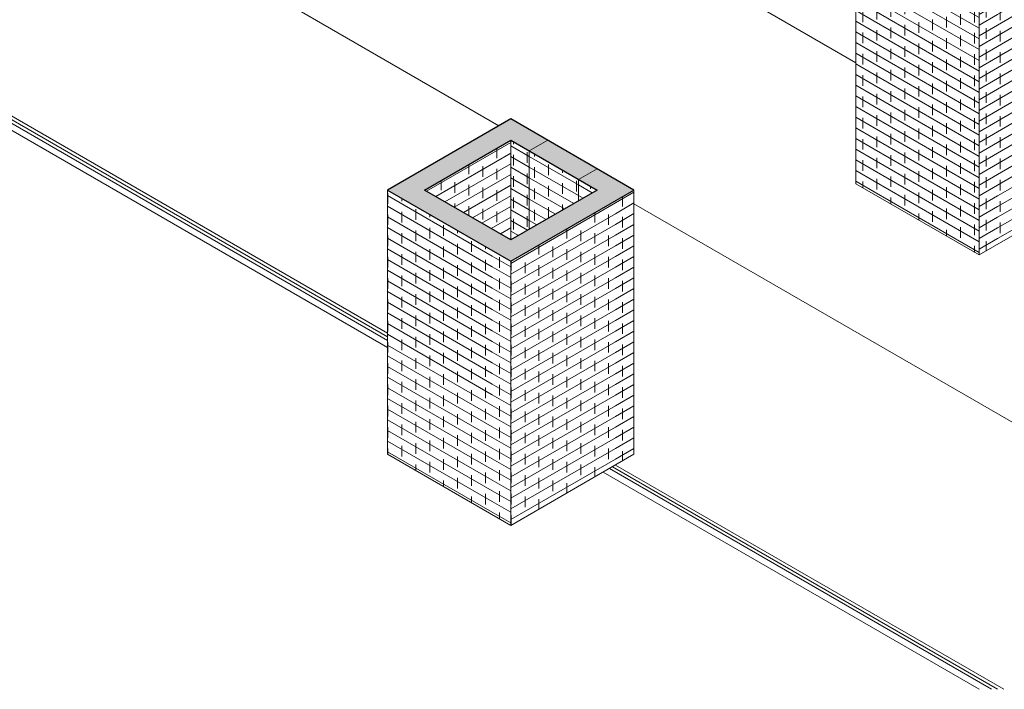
# Model space of a CAD drawing. Header units: metres. Extents: x -33 to 126, y -29 to 31.
# Tile 479 of 656: x 89.41 to 95.06, y -10.39 to -6.55. Entities that reach past the tile are written whole.
import ezdxf

# ---------------------------------------------------------------- set-up
doc = ezdxf.new("R2010")
doc.units = ezdxf.units.M
for name, color, linetype, lineweight in [('A-AREA', 32, 'Continuous', 9), ('A-FLOR', 192, 'Continuous', 18), ('A-WALL', 113, 'Continuous', 18), ('A-WALL-PATT', 111, 'Continuous', 35)]:
    doc.layers.add(name, color=color, linetype=linetype, lineweight=lineweight)
pattern_1 = [(330, (-33.592, -38.101), (-0.000346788, 0.061399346), []), (90, (-33.592, -38.101), (-0.08, 0.107), [0.061, -0.061])]
pattern_2 = [(30, (-32.885, -38.448), (0.000346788, 0.061399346), []), (90, (-32.885, -38.448), (-0.08, 0.015), [0.061, -0.061])]
pattern_3 = [(330, (-35.236, -39.56), (-0.000346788, 0.061399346), []), (90, (-35.236, -39.56), (-0.08, 0.107), [0.061, -0.061])]
pattern_4 = [(30, (-34.971, -39.652), (0.000346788, 0.061399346), []), (90, (-34.971, -39.652), (-0.08, 0.015), [0.061, -0.061])]
pattern_5 = [(330, (-35.678, -39.999), (-0.000346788, 0.061399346), []), (90, (-35.678, -39.999), (-0.08, 0.107), [0.061, -0.061])]

msp = doc.modelspace()

# ---------------------------------------------------------------- hatches: boundary and pattern name
at = {"layer": 'A-WALL-PATT', "lineweight": 9}
h = msp.add_hatch(dxfattribs=at)
h.set_pattern_fill('FP_120', color=256, style=0, pattern_type=2)
h.set_pattern_definition(pattern_1)
h.paths.add_polyline_path([(94.3133, -7.5559), (94.3133, -6.0407), (94.2072, -5.9794), (94.2072, -7.4947), (94.2697, -7.5308)], flags=0)
h = msp.add_hatch(dxfattribs=at)
h.set_pattern_fill('FP_122', color=256, style=0, pattern_type=2)
h.set_pattern_definition(pattern_2)
h.paths.add_polyline_path([(95.0204, -7.8417), (95.5153, -7.5559), (95.5153, -7.2293), (95.5507, -7.2089), (95.5507, -6.0203), (95.0204, -6.3265), (95.0204, -7.5151)], flags=0)
h.paths.add_polyline_path([(95.6214, -6.0203), (95.6214, -5.9794), (95.5864, -6.0001)], flags=0)
h = msp.add_hatch(dxfattribs=at)
h.set_pattern_fill('FP_120', color=256, style=0, pattern_type=2)
h.set_pattern_definition(pattern_1)
h.paths.add_polyline_path([(94.9143, -7.9029), (94.9143, -6.3877), (94.3133, -6.0407), (94.3133, -7.5559), (94.8951, -7.8918)], flags=0)
h = msp.add_hatch(dxfattribs=at)
h.set_pattern_fill('FP_122', color=256, style=0, pattern_type=2)
h.set_pattern_definition(pattern_2)
h.paths.add_polyline_path([(94.9143, -7.9029), (95.0204, -7.8417), (95.0204, -6.3265), (94.9143, -6.3877), (94.9143, -7.8417)], flags=0)
for points in [[(92.3334, -7.3063), (92.4394, -7.245), (92.2273, -7.1225), (92.1212, -7.1838), (92.2273, -7.245)], [(91.7323, -7.5308), (92.2273, -7.245), (92.1212, -7.1838), (91.6263, -7.4696)], [(92.6162, -7.4696), (92.7223, -7.4083), (92.4394, -7.245), (92.3334, -7.3063), (92.5101, -7.4083)], [(92.8283, -7.592), (92.9344, -7.5308), (92.7223, -7.4083), (92.6162, -7.4696), (92.7223, -7.5308)], [(92.1212, -7.8778), (92.2273, -7.8166), (91.6263, -7.4696), (91.5202, -7.5308), (91.7966, -7.6904)], [(92.2273, -7.939), (92.8283, -7.592), (92.7223, -7.5308), (92.1212, -7.8778)]]:
    msp.add_hatch(color=256, dxfattribs=at).paths.add_polyline_path(points, flags=0)
h = msp.add_hatch(dxfattribs=at)
h.set_pattern_fill('FP_189', color=256, style=0, pattern_type=2)
h.set_pattern_definition([(30, (-36.173, -39.652), (0.000346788, 0.061399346), []), (90, (-36.173, -39.652), (-0.08, 0.015), [0.061, -0.061])])
h.paths.add_polyline_path([(92.2273, -7.8166), (92.2273, -7.245), (91.7323, -7.5308), (92.1212, -7.7553)], flags=0)
h = msp.add_hatch(dxfattribs=at)
h.set_pattern_fill('FP_190', color=256, style=0, pattern_type=2)
h.set_pattern_definition([(330, (-35.678, -39.305), (-0.000346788, 0.061399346), []), (90, (-35.678, -39.305), (-0.08, 0.107), [0.061, -0.061])])
h.paths.add_polyline_path([(92.2273, -7.8166), (92.3334, -7.7553), (92.3334, -7.3063), (92.2273, -7.245), (92.2273, -7.592)], flags=0)
h = msp.add_hatch(dxfattribs=at)
h.set_pattern_fill('FP_186', color=256, style=0, pattern_type=2)
h.set_pattern_definition(pattern_3)
h.paths.add_polyline_path([(92.3334, -7.7553), (92.6162, -7.592), (92.6162, -7.4696), (92.3334, -7.3063), (92.3334, -7.592)], flags=0)
h = msp.add_hatch(dxfattribs=at)
h.set_pattern_fill('FP_186', color=256, style=0, pattern_type=2)
h.set_pattern_definition(pattern_3)
h.paths.add_polyline_path([(92.6162, -7.592), (92.7223, -7.5308), (92.6162, -7.4696), (92.6162, -7.5308)], flags=0)
h = msp.add_hatch(dxfattribs=at)
h.set_pattern_fill('FP_188', color=256, style=0, pattern_type=2)
h.set_pattern_definition(pattern_5)
h.paths.add_polyline_path([(92.1212, -9.393), (92.1212, -7.8778), (91.5202, -7.5308), (91.5202, -9.046)], flags=0)
h = msp.add_hatch(dxfattribs=at)
h.set_pattern_fill('FP_187', color=256, style=0, pattern_type=2)
h.set_pattern_definition(pattern_4)
h.paths.add_polyline_path([(92.8283, -9.1073), (92.9344, -9.046), (92.9344, -7.5308), (92.8283, -7.592), (92.8283, -8.2284)], flags=0)
h = msp.add_hatch(dxfattribs=at)
h.set_pattern_fill('FP_187', color=256, style=0, pattern_type=2)
h.set_pattern_definition(pattern_4)
h.paths.add_polyline_path([(92.2273, -9.4543), (92.8283, -9.1073), (92.8283, -7.592), (92.2273, -7.9395), (92.2273, -8.8419)], flags=0)
h = msp.add_hatch(dxfattribs=at)
h.set_pattern_fill('FP_188', color=256, style=0, pattern_type=2)
h.set_pattern_definition(pattern_5)
h.paths.add_polyline_path([(92.2273, -9.4543), (92.2273, -7.939), (92.1212, -7.8778), (92.1212, -9.393)], flags=0)

# ---------------------------------------------------------------- linework, layer by layer
at = {"layer": 'A-AREA'}
for p, q in [((88.5503, -6.6782), (91.5202, -8.3928)), ((88.568, -6.668), (91.5202, -8.3724)), ((92.793, -9.1277), (94.9853, -10.3934)), ((92.8107, -9.1175), (95.0206, -10.3934))]:
    msp.add_line(p, q, dxfattribs=at)
at = {"layer": 'A-FLOR', "lineweight": 9}
for p, q in [((92.1596, -7.1616), (88.6918, -5.1595)), ((88.5857, -6.6578), (91.5202, -8.352)), ((91.5202, -8.4336), (88.515, -6.6986)), ((96.579, -9.7132), (92.9344, -7.609)), ((94.9146, -10.3934), (92.7576, -9.1481)), ((92.8283, -9.1073), (95.056, -10.3934))]:
    msp.add_line(p, q, dxfattribs=at)
at = {"layer": 'A-WALL', "lineweight": 9}
for p, q in [((91.2727, -5.1064), (94.2072, -6.8007)), ((94.2072, -7.4947), (94.2072, -5.9794)), ((94.9143, -7.9029), (94.9143, -6.3877)), ((92.2273, -7.8166), (92.2273, -7.245)), ((92.3334, -7.3063), (92.4394, -7.245)), ((92.3334, -7.7553), (92.3334, -7.3063)), ((92.7223, -7.4083), (92.6162, -7.4696)), ((92.6162, -7.4696), (92.6162, -7.592)), ((94.2072, -7.4947), (94.9143, -7.9029)), ((91.5202, -7.5308), (91.5202, -9.046)), ((92.9344, -7.5308), (92.9344, -9.046)), ((94.9143, -7.9029), (95.5153, -7.5559)), ((92.2273, -7.939), (92.2273, -9.4543)), ((91.5202, -9.046), (92.2273, -9.4543)), ((92.2273, -9.4543), (92.9344, -9.046))]:
    msp.add_line(p, q, dxfattribs=at)
at = {"layer": 'A-WALL', "lineweight": 25}
for p, q in [((92.2273, -7.1225), (91.5202, -7.5308)), ((92.9344, -7.5308), (92.2273, -7.1225)), ((91.7323, -7.5308), (92.2273, -7.245)), ((92.2273, -7.245), (92.7223, -7.5308)), ((91.5202, -7.5308), (92.2273, -7.939)), ((92.2273, -7.8166), (91.7323, -7.5308)), ((92.7223, -7.5308), (92.2273, -7.8166)), ((92.2273, -7.939), (92.9344, -7.5308))]:
    msp.add_line(p, q, dxfattribs=at)

doc.saveas('drawing.dxf')
